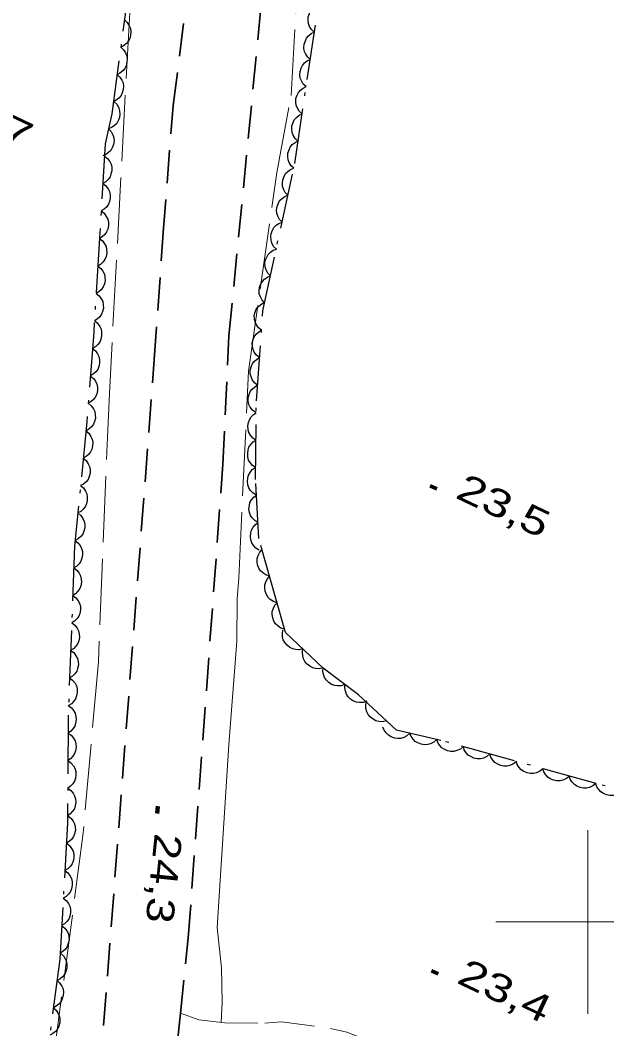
# Model space of a CAD drawing. Extents: x 356765 to 358572, y 5103174 to 5104650.
# Drawn here: x 357369.1 to 357401, y 5104394.2 to 5104449.1 of the extents above; entities that cross this region are included whole.
import ezdxf

# ---------------------------------------------------------------- set-up
doc = ezdxf.new("R2010")
doc.units = 0
doc.header["$LTSCALE"] = 0.6
for name, pattern in [('DOT_DASHED', [7.7, 5, -1.2, 0.3, -1.2]), ('LONG_DASHED', [7.5, 6, -1.5]), ('MEDIUM_DASHED', [4.5, 3, -1.5])]:
    doc.linetypes.add(name, pattern=pattern)
for name, color, linetype, lineweight in [('19', 7, 'Continuous', 13), ('2', 7, 'Continuous', 13), ('21', 7, 'Continuous', 53), ('3', 7, 'Continuous', 140), ('44', 7, 'Continuous', 25), ('61', 7, 'Continuous', 13)]:
    doc.layers.add(name, color=color, linetype=linetype, lineweight=lineweight)

msp = doc.modelspace()

# ---------------------------------------------------------------- linework, layer by layer
at = {"layer": '19', "linetype": 'MEDIUM_DASHED'}
msp.add_lwpolyline([(357377.8, 5104395.04), (357378.81, 5104394.67), (357380.22, 5104394.5), (357382.4, 5104394.49), (357383.32, 5104394.57), (357385.99, 5104394.19), (357386.87, 5104394), (357388, 5104393.56), (357388.83, 5104393.1), (357390.18, 5104392.35), (357391.6, 5104391.37), (357392.9, 5104390.35), (357394.35, 5104389.25), (357396.3, 5104387.97), (357397.92, 5104387.17), (357402.65, 5104385.23), (357405.22, 5104384.2), (357407.01, 5104383.7), (357412.74, 5104382.8), (357414.16, 5104382.7)], dxfattribs=at)
at = {"layer": '2', "linetype": 'LONG_DASHED'}
for points in [[(357380.57, 5104468.05), (357379.38, 5104468.12), (357377.44, 5104466.62), (357376.7, 5104459.98), (357375.97, 5104452.73), (357375.04, 5104449.53), (357373.93, 5104428.78), (357373.33, 5104414.17), (357372.51, 5104404.84), (357370.99, 5104393.4), (357370.55, 5104390.57), (357370.45, 5104389.09), (357369.44, 5104383.8), (357369.34, 5104383.08), (357369.52, 5104381.37), (357369.95, 5104378.98), (357370.25, 5104378.12), (357370.54, 5104377.57), (357370.86, 5104377.1), (357371.39, 5104376.81)], [(357380.89, 5104417.61), (357380.98, 5104418.72), (357381.52, 5104430.01), (357383.05, 5104440.83), (357383.83, 5104445.01), (357384.21, 5104451.51), (357385.19, 5104458.66), (357385.03, 5104460.86), (357385.32, 5104465.28), (357384.44, 5104466.26)]]:
    msp.add_lwpolyline(points, dxfattribs=at)
at = {"layer": '2'}
msp.add_lwpolyline([(357380.89, 5104417.61), (357380.87, 5104415.3), (357380.45, 5104409.65), (357379.8, 5104399.7), (357380.04, 5104397.51), (357380.07, 5104395.63), (357380.03, 5104394.52)], dxfattribs=at)
at = {"layer": '21', "linetype": 'MEDIUM_DASHED', "lineweight": 35}
for points in [[(357373.09, 5104389.07), (357373.62, 5104394.36), (357376.38, 5104430.62), (357376.86, 5104437.55), (357377.41, 5104444.48), (357379.46, 5104460.54), (357380.72, 5104469.09), (357382.41, 5104477.87), (357384.81, 5104486.82), (357387.29, 5104494.32), (357390.79, 5104503.65), (357393.59, 5104510.09), (357395.83, 5104514.19), (357397.21, 5104516.63), (357397.21, 5104516.65)], [(357377.37, 5104390.96), (357377.8, 5104395.04), (357378.23, 5104399.13), (357380.12, 5104424.93), (357380.45, 5104431.92), (357382.51, 5104453.12), (357383.39, 5104459.84), (357384.6, 5104467.24), (357385.59, 5104473.24), (357386.79, 5104479.33), (357388.52, 5104486.07), (357390.16, 5104491.96), (357391.79, 5104496.2), (357393.96, 5104502.03), (357397.76, 5104510.68), (357400.14, 5104515.24), (357400.14, 5104515.25)]]:
    msp.add_lwpolyline(points, dxfattribs=at)
at = {"layer": '3'}
for p, q in [((357391.42, 5104423.76), (357391.78, 5104423.59)), ((357376.57, 5104406.31), (357376.54, 5104405.91)), ((357391.49, 5104397.34), (357391.85, 5104397.17))]:
    msp.add_line(p, q, dxfattribs=at)
at = {"layer": '44', "linetype": 'DOT_DASHED'}
for points in [[(357382.54, 5104487.62), (357381.3, 5104483.99), (357380.29, 5104480.42), (357379.26, 5104476.48), (357378.02, 5104471.47), (357377.07, 5104465.91), (357375.69, 5104456.07), (357374.06, 5104444.01), (357373.71, 5104442.38), (357373.39, 5104437.26), (357373.08, 5104432.13), (357372.7, 5104427.24), (357372.04, 5104420.49), (357371.68, 5104411.07), (357371.65, 5104405.4), (357371.23, 5104397.98), (357370.51, 5104392.5)], [(357420.49, 5104399.95), (357418.83, 5104400.48), (357416.6, 5104402.11), (357414.68, 5104403.57), (357412.09, 5104403.83), (357407.24, 5104404.95), (357404.55, 5104406.45), (357400.46, 5104407.54), (357392, 5104409.89), (357389.57, 5104410.45), (357387.51, 5104412.37), (357385.59, 5104413.83), (357383.53, 5104415.76), (357383, 5104417.62), (357382.07, 5104420.88), (357381.9, 5104424.1), (357381.94, 5104428.39), (357382.3, 5104433.28), (357384.03, 5104441.32), (357386.19, 5104455.79)]]:
    msp.add_lwpolyline(points, dxfattribs=at)
at = {"layer": '44'}
for points in [[(357385.1, 5104448.47), (357384.94, 5104448.61), (357384.84, 5104448.78), (357384.78, 5104448.94), (357384.76, 5104449.11), (357384.77, 5104449.3), (357384.83, 5104449.48), (357384.89, 5104449.63), (357385.01, 5104449.76), (357385.16, 5104449.87), (357385.32, 5104449.95)], [(357374.75, 5104449.13), (357374.91, 5104449), (357375.01, 5104448.82), (357375.08, 5104448.67), (357375.1, 5104448.5), (357375.09, 5104448.31), (357375.04, 5104448.13), (357374.97, 5104447.98), (357374.86, 5104447.85), (357374.71, 5104447.73), (357374.55, 5104447.65)], [(357384.88, 5104446.98), (357384.72, 5104447.13), (357384.62, 5104447.3), (357384.55, 5104447.45), (357384.53, 5104447.63), (357384.55, 5104447.81), (357384.61, 5104447.99), (357384.67, 5104448.14), (357384.79, 5104448.27), (357384.93, 5104448.39), (357385.1, 5104448.47)], [(357374.55, 5104447.65), (357374.71, 5104447.51), (357374.81, 5104447.34), (357374.88, 5104447.18), (357374.9, 5104447.01), (357374.89, 5104446.83), (357374.84, 5104446.64), (357374.77, 5104446.49), (357374.66, 5104446.36), (357374.51, 5104446.24), (357374.35, 5104446.16)], [(357384.65, 5104445.5), (357384.5, 5104445.64), (357384.4, 5104445.82), (357384.33, 5104445.97), (357384.31, 5104446.14), (357384.32, 5104446.33), (357384.38, 5104446.51), (357384.45, 5104446.66), (357384.57, 5104446.79), (357384.71, 5104446.91), (357384.88, 5104446.98)], [(357374.35, 5104446.16), (357374.51, 5104446.02), (357374.61, 5104445.85), (357374.68, 5104445.7), (357374.7, 5104445.52), (357374.69, 5104445.34), (357374.63, 5104445.16), (357374.57, 5104445.01), (357374.45, 5104444.87), (357374.31, 5104444.76), (357374.15, 5104444.68)], [(357384.43, 5104444.02), (357384.28, 5104444.16), (357384.18, 5104444.33), (357384.11, 5104444.49), (357384.09, 5104444.66), (357384.1, 5104444.85), (357384.16, 5104445.03), (357384.23, 5104445.18), (357384.35, 5104445.31), (357384.49, 5104445.42), (357384.65, 5104445.5)], [(357374.2, 5104444.67), (357374.35, 5104444.52), (357374.44, 5104444.33), (357374.49, 5104444.18), (357374.5, 5104444), (357374.48, 5104443.82), (357374.41, 5104443.64), (357374.33, 5104443.5), (357374.2, 5104443.37), (357374.05, 5104443.27), (357373.89, 5104443.2)], [(357384.21, 5104442.53), (357384.06, 5104442.68), (357383.95, 5104442.85), (357383.89, 5104443), (357383.87, 5104443.18), (357383.88, 5104443.36), (357383.94, 5104443.54), (357384.01, 5104443.69), (357384.13, 5104443.82), (357384.27, 5104443.94), (357384.43, 5104444.02)], [(357373.89, 5104443.2), (357374.03, 5104443.05), (357374.12, 5104442.87), (357374.18, 5104442.71), (357374.19, 5104442.54), (357374.16, 5104442.35), (357374.09, 5104442.17), (357374.02, 5104442.03), (357373.89, 5104441.91), (357373.74, 5104441.8), (357373.57, 5104441.73)], [(357383.99, 5104441.05), (357383.84, 5104441.19), (357383.73, 5104441.37), (357383.67, 5104441.52), (357383.65, 5104441.69), (357383.66, 5104441.88), (357383.72, 5104442.06), (357383.79, 5104442.21), (357383.9, 5104442.34), (357384.05, 5104442.46), (357384.21, 5104442.53)], [(357373.67, 5104441.72), (357373.83, 5104441.59), (357373.95, 5104441.43), (357374.03, 5104441.28), (357374.06, 5104441.11), (357374.07, 5104440.92), (357374.02, 5104440.74), (357373.97, 5104440.58), (357373.86, 5104440.44), (357373.73, 5104440.31), (357373.58, 5104440.22)], [(357383.66, 5104439.59), (357383.51, 5104439.74), (357383.42, 5104439.92), (357383.37, 5104440.08), (357383.36, 5104440.25), (357383.38, 5104440.43), (357383.45, 5104440.61), (357383.53, 5104440.76), (357383.65, 5104440.88), (357383.81, 5104440.99), (357383.97, 5104441.05)], [(357373.58, 5104440.22), (357373.74, 5104440.09), (357373.86, 5104439.93), (357373.94, 5104439.78), (357373.97, 5104439.61), (357373.97, 5104439.43), (357373.93, 5104439.24), (357373.88, 5104439.09), (357373.77, 5104438.94), (357373.64, 5104438.82), (357373.48, 5104438.73)], [(357383.34, 5104438.12), (357383.2, 5104438.27), (357383.11, 5104438.45), (357383.05, 5104438.61), (357383.04, 5104438.78), (357383.07, 5104438.97), (357383.14, 5104439.15), (357383.21, 5104439.29), (357383.34, 5104439.41), (357383.49, 5104439.52), (357383.66, 5104439.59)], [(357373.48, 5104438.73), (357373.65, 5104438.6), (357373.76, 5104438.43), (357373.84, 5104438.29), (357373.88, 5104438.11), (357373.88, 5104437.93), (357373.84, 5104437.74), (357373.78, 5104437.59), (357373.68, 5104437.45), (357373.54, 5104437.32), (357373.39, 5104437.23)], [(357383.03, 5104436.65), (357382.88, 5104436.8), (357382.79, 5104436.99), (357382.74, 5104437.14), (357382.73, 5104437.32), (357382.75, 5104437.5), (357382.82, 5104437.68), (357382.9, 5104437.82), (357383.02, 5104437.95), (357383.17, 5104438.05), (357383.34, 5104438.12)], [(357373.39, 5104437.23), (357373.55, 5104437.1), (357373.67, 5104436.94), (357373.75, 5104436.79), (357373.78, 5104436.62), (357373.79, 5104436.43), (357373.75, 5104436.25), (357373.69, 5104436.09), (357373.59, 5104435.95), (357373.45, 5104435.82), (357373.3, 5104435.73)], [(357382.71, 5104435.19), (357382.57, 5104435.34), (357382.47, 5104435.52), (357382.42, 5104435.68), (357382.41, 5104435.85), (357382.43, 5104436.03), (357382.51, 5104436.21), (357382.58, 5104436.36), (357382.71, 5104436.48), (357382.86, 5104436.59), (357383.03, 5104436.65)], [(357373.3, 5104435.73), (357373.46, 5104435.6), (357373.58, 5104435.44), (357373.66, 5104435.29), (357373.69, 5104435.12), (357373.7, 5104434.94), (357373.66, 5104434.75), (357373.6, 5104434.59), (357373.5, 5104434.45), (357373.36, 5104434.33), (357373.21, 5104434.23)], [(357382.39, 5104433.72), (357382.25, 5104433.87), (357382.16, 5104434.05), (357382.1, 5104434.21), (357382.1, 5104434.39), (357382.12, 5104434.57), (357382.19, 5104434.75), (357382.27, 5104434.89), (357382.39, 5104435.01), (357382.54, 5104435.12), (357382.71, 5104435.19)], [(357373.21, 5104434.23), (357373.37, 5104434.11), (357373.49, 5104433.94), (357373.57, 5104433.8), (357373.6, 5104433.62), (357373.61, 5104433.44), (357373.56, 5104433.25), (357373.51, 5104433.1), (357373.41, 5104432.96), (357373.27, 5104432.83), (357373.12, 5104432.74)], [(357382.22, 5104432.23), (357382.06, 5104432.36), (357381.94, 5104432.53), (357381.87, 5104432.68), (357381.84, 5104432.85), (357381.83, 5104433.04), (357381.88, 5104433.22), (357381.93, 5104433.37), (357382.04, 5104433.51), (357382.18, 5104433.64), (357382.33, 5104433.73)], [(357373.13, 5104432.74), (357373.29, 5104432.61), (357373.41, 5104432.44), (357373.48, 5104432.29), (357373.51, 5104432.12), (357373.51, 5104431.93), (357373.47, 5104431.75), (357373.41, 5104431.59), (357373.3, 5104431.46), (357373.17, 5104431.33), (357373.01, 5104431.24)], [(357382.11, 5104430.74), (357381.95, 5104430.87), (357381.83, 5104431.03), (357381.76, 5104431.18), (357381.73, 5104431.35), (357381.72, 5104431.54), (357381.77, 5104431.73), (357381.82, 5104431.88), (357381.93, 5104432.02), (357382.07, 5104432.14), (357382.22, 5104432.23)], [(357373.01, 5104431.24), (357373.17, 5104431.11), (357373.29, 5104430.94), (357373.36, 5104430.8), (357373.4, 5104430.62), (357373.4, 5104430.44), (357373.35, 5104430.25), (357373.3, 5104430.1), (357373.19, 5104429.96), (357373.05, 5104429.83), (357372.89, 5104429.74)], [(357382, 5104429.24), (357381.84, 5104429.37), (357381.72, 5104429.54), (357381.65, 5104429.69), (357381.61, 5104429.86), (357381.61, 5104430.04), (357381.66, 5104430.23), (357381.71, 5104430.38), (357381.82, 5104430.52), (357381.96, 5104430.65), (357382.11, 5104430.74)], [(357372.89, 5104429.74), (357373.06, 5104429.61), (357373.17, 5104429.45), (357373.25, 5104429.3), (357373.28, 5104429.13), (357373.28, 5104428.94), (357373.24, 5104428.76), (357373.18, 5104428.6), (357373.07, 5104428.46), (357372.93, 5104428.34), (357372.78, 5104428.25)], [(357381.89, 5104427.75), (357381.73, 5104427.88), (357381.61, 5104428.04), (357381.54, 5104428.19), (357381.5, 5104428.36), (357381.5, 5104428.55), (357381.55, 5104428.73), (357381.6, 5104428.89), (357381.71, 5104429.03), (357381.85, 5104429.15), (357382, 5104429.24)], [(357372.78, 5104428.25), (357372.94, 5104428.12), (357373.06, 5104427.95), (357373.13, 5104427.8), (357373.16, 5104427.63), (357373.17, 5104427.45), (357373.12, 5104427.26), (357373.06, 5104427.11), (357372.95, 5104426.97), (357372.82, 5104426.84), (357372.66, 5104426.75)], [(357381.92, 5104426.24), (357381.75, 5104426.36), (357381.62, 5104426.52), (357381.54, 5104426.66), (357381.49, 5104426.83), (357381.48, 5104427.02), (357381.51, 5104427.21), (357381.56, 5104427.36), (357381.66, 5104427.51), (357381.78, 5104427.65), (357381.93, 5104427.74)], [(357372.65, 5104426.75), (357372.81, 5104426.62), (357372.93, 5104426.45), (357373, 5104426.3), (357373.03, 5104426.13), (357373.02, 5104425.94), (357372.97, 5104425.76), (357372.91, 5104425.61), (357372.8, 5104425.47), (357372.66, 5104425.35), (357372.51, 5104425.26)], [(357381.91, 5104424.74), (357381.73, 5104424.86), (357381.61, 5104425.02), (357381.52, 5104425.16), (357381.48, 5104425.33), (357381.47, 5104425.52), (357381.5, 5104425.71), (357381.54, 5104425.86), (357381.64, 5104426.01), (357381.77, 5104426.15), (357381.92, 5104426.24)], [(357372.51, 5104425.26), (357372.67, 5104425.13), (357372.78, 5104424.96), (357372.85, 5104424.81), (357372.88, 5104424.64), (357372.88, 5104424.45), (357372.83, 5104424.27), (357372.77, 5104424.11), (357372.66, 5104423.98), (357372.52, 5104423.85), (357372.36, 5104423.77)], [(357381.95, 5104423.25), (357381.77, 5104423.35), (357381.63, 5104423.5), (357381.54, 5104423.64), (357381.48, 5104423.81), (357381.46, 5104423.99), (357381.48, 5104424.18), (357381.51, 5104424.34), (357381.6, 5104424.49), (357381.72, 5104424.64), (357381.87, 5104424.74)], [(357372.36, 5104423.77), (357372.52, 5104423.64), (357372.63, 5104423.47), (357372.71, 5104423.32), (357372.73, 5104423.14), (357372.73, 5104422.96), (357372.68, 5104422.77), (357372.62, 5104422.62), (357372.51, 5104422.49), (357372.37, 5104422.36), (357372.21, 5104422.28)], [(357382.02, 5104421.75), (357381.85, 5104421.86), (357381.71, 5104422.01), (357381.62, 5104422.14), (357381.56, 5104422.31), (357381.54, 5104422.49), (357381.56, 5104422.68), (357381.59, 5104422.84), (357381.68, 5104422.99), (357381.8, 5104423.14), (357381.95, 5104423.25)], [(357372.21, 5104422.28), (357372.38, 5104422.14), (357372.49, 5104421.97), (357372.56, 5104421.82), (357372.59, 5104421.65), (357372.59, 5104421.47), (357372.54, 5104421.28), (357372.48, 5104421.13), (357372.37, 5104420.99), (357372.23, 5104420.87), (357372.07, 5104420.78)], [(357382.1, 5104420.25), (357381.92, 5104420.36), (357381.79, 5104420.51), (357381.69, 5104420.65), (357381.64, 5104420.81), (357381.62, 5104421), (357381.64, 5104421.19), (357381.67, 5104421.35), (357381.76, 5104421.5), (357381.88, 5104421.64), (357382.02, 5104421.75)], [(357372.05, 5104420.78), (357372.22, 5104420.66), (357372.34, 5104420.5), (357372.42, 5104420.35), (357372.46, 5104420.18), (357372.47, 5104420), (357372.43, 5104419.81), (357372.38, 5104419.65), (357372.28, 5104419.51), (357372.15, 5104419.38), (357371.99, 5104419.29)], [(357382.65, 5104418.83), (357382.46, 5104418.9), (357382.29, 5104419.01), (357382.17, 5104419.12), (357382.08, 5104419.28), (357382.01, 5104419.45), (357381.99, 5104419.64), (357381.99, 5104419.8), (357382.04, 5104419.97), (357382.13, 5104420.14), (357382.24, 5104420.27)], [(357371.99, 5104419.29), (357372.16, 5104419.16), (357372.28, 5104419), (357372.36, 5104418.86), (357372.4, 5104418.68), (357372.41, 5104418.5), (357372.37, 5104418.31), (357372.32, 5104418.16), (357372.22, 5104418.01), (357372.09, 5104417.88), (357371.94, 5104417.79)], [(357383.07, 5104417.39), (357382.87, 5104417.45), (357382.7, 5104417.57), (357382.58, 5104417.68), (357382.49, 5104417.83), (357382.42, 5104418.01), (357382.4, 5104418.2), (357382.4, 5104418.36), (357382.46, 5104418.53), (357382.54, 5104418.69), (357382.65, 5104418.83)], [(357371.94, 5104417.79), (357372.11, 5104417.66), (357372.23, 5104417.5), (357372.31, 5104417.36), (357372.35, 5104417.18), (357372.35, 5104417), (357372.32, 5104416.81), (357372.27, 5104416.66), (357372.16, 5104416.51), (357372.03, 5104416.38), (357371.88, 5104416.29)], [(357383.48, 5104415.95), (357383.28, 5104416.01), (357383.11, 5104416.13), (357382.99, 5104416.24), (357382.9, 5104416.39), (357382.84, 5104416.56), (357382.81, 5104416.75), (357382.81, 5104416.92), (357382.87, 5104417.09), (357382.95, 5104417.25), (357383.07, 5104417.39)], [(357371.88, 5104416.29), (357372.05, 5104416.16), (357372.17, 5104416), (357372.25, 5104415.86), (357372.29, 5104415.69), (357372.3, 5104415.5), (357372.26, 5104415.31), (357372.21, 5104415.16), (357372.11, 5104415.02), (357371.97, 5104414.88), (357371.82, 5104414.79)], [(357384.48, 5104414.87), (357384.28, 5104414.82), (357384.08, 5104414.84), (357383.92, 5104414.87), (357383.76, 5104414.95), (357383.62, 5104415.07), (357383.5, 5104415.22), (357383.41, 5104415.36), (357383.37, 5104415.53), (357383.36, 5104415.71), (357383.39, 5104415.89)], [(357371.82, 5104414.79), (357371.99, 5104414.67), (357372.11, 5104414.5), (357372.19, 5104414.36), (357372.23, 5104414.19), (357372.24, 5104414), (357372.2, 5104413.81), (357372.15, 5104413.66), (357372.05, 5104413.52), (357371.92, 5104413.39), (357371.76, 5104413.29)], [(357385.58, 5104413.84), (357385.37, 5104413.79), (357385.17, 5104413.81), (357385.01, 5104413.84), (357384.86, 5104413.93), (357384.71, 5104414.04), (357384.59, 5104414.19), (357384.51, 5104414.33), (357384.47, 5104414.5), (357384.46, 5104414.69), (357384.48, 5104414.87)], [(357386.77, 5104412.93), (357386.57, 5104412.87), (357386.37, 5104412.86), (357386.21, 5104412.88), (357386.04, 5104412.94), (357385.89, 5104413.04), (357385.76, 5104413.18), (357385.66, 5104413.31), (357385.6, 5104413.48), (357385.57, 5104413.66), (357385.58, 5104413.84)], [(357371.76, 5104413.29), (357371.93, 5104413.17), (357372.06, 5104413), (357372.14, 5104412.86), (357372.17, 5104412.69), (357372.18, 5104412.5), (357372.14, 5104412.32), (357372.09, 5104412.16), (357371.99, 5104412.02), (357371.86, 5104411.89), (357371.71, 5104411.79)], [(357387.97, 5104412.02), (357387.77, 5104411.96), (357387.56, 5104411.95), (357387.4, 5104411.97), (357387.24, 5104412.03), (357387.08, 5104412.13), (357386.95, 5104412.27), (357386.85, 5104412.4), (357386.79, 5104412.57), (357386.76, 5104412.75), (357386.77, 5104412.93)], [(357371.68, 5104411.79), (357371.86, 5104411.67), (357371.98, 5104411.51), (357372.07, 5104411.37), (357372.11, 5104411.2), (357372.13, 5104411.02), (357372.09, 5104410.83), (357372.05, 5104410.67), (357371.95, 5104410.53), (357371.83, 5104410.39), (357371.68, 5104410.29)], [(357389.03, 5104410.96), (357388.82, 5104410.91), (357388.62, 5104410.92), (357388.46, 5104410.96), (357388.3, 5104411.04), (357388.16, 5104411.15), (357388.04, 5104411.31), (357387.96, 5104411.45), (357387.91, 5104411.62), (357387.9, 5104411.8), (357387.93, 5104411.98)], [(357390.31, 5104410.28), (357390.15, 5104410.14), (357389.97, 5104410.05), (357389.81, 5104410), (357389.64, 5104409.99), (357389.46, 5104410.02), (357389.28, 5104410.09), (357389.14, 5104410.17), (357389.01, 5104410.3), (357388.91, 5104410.45), (357388.84, 5104410.62)], [(357371.68, 5104410.29), (357371.85, 5104410.17), (357371.98, 5104410.01), (357372.06, 5104409.87), (357372.1, 5104409.7), (357372.12, 5104409.52), (357372.09, 5104409.33), (357372.04, 5104409.17), (357371.94, 5104409.03), (357371.82, 5104408.89), (357371.67, 5104408.79)], [(357391.77, 5104409.94), (357391.62, 5104409.8), (357391.43, 5104409.71), (357391.28, 5104409.66), (357391.1, 5104409.65), (357390.92, 5104409.68), (357390.74, 5104409.75), (357390.6, 5104409.83), (357390.48, 5104409.96), (357390.37, 5104410.11), (357390.31, 5104410.28)], [(357393.22, 5104409.55), (357393.06, 5104409.42), (357392.87, 5104409.34), (357392.71, 5104409.29), (357392.54, 5104409.29), (357392.35, 5104409.33), (357392.18, 5104409.41), (357392.04, 5104409.49), (357391.93, 5104409.63), (357391.83, 5104409.78), (357391.77, 5104409.95)], [(357394.66, 5104409.15), (357394.5, 5104409.02), (357394.32, 5104408.93), (357394.16, 5104408.89), (357393.98, 5104408.89), (357393.8, 5104408.93), (357393.63, 5104409.01), (357393.49, 5104409.09), (357393.37, 5104409.22), (357393.27, 5104409.38), (357393.22, 5104409.55)], [(357396.11, 5104408.75), (357395.95, 5104408.61), (357395.76, 5104408.53), (357395.6, 5104408.49), (357395.43, 5104408.49), (357395.24, 5104408.52), (357395.07, 5104408.61), (357394.93, 5104408.69), (357394.82, 5104408.82), (357394.72, 5104408.98), (357394.66, 5104409.15)], [(357371.67, 5104408.79), (357371.84, 5104408.67), (357371.97, 5104408.51), (357372.05, 5104408.37), (357372.1, 5104408.2), (357372.11, 5104408.02), (357372.08, 5104407.83), (357372.03, 5104407.67), (357371.94, 5104407.53), (357371.81, 5104407.39), (357371.66, 5104407.29)], [(357397.55, 5104408.35), (357397.39, 5104408.21), (357397.21, 5104408.13), (357397.05, 5104408.09), (357396.87, 5104408.09), (357396.69, 5104408.12), (357396.52, 5104408.2), (357396.38, 5104408.29), (357396.26, 5104408.42), (357396.16, 5104408.58), (357396.11, 5104408.75)], [(357399, 5104407.95), (357398.84, 5104407.81), (357398.65, 5104407.73), (357398.49, 5104407.68), (357398.32, 5104407.69), (357398.14, 5104407.72), (357397.96, 5104407.8), (357397.82, 5104407.89), (357397.71, 5104408.02), (357397.61, 5104408.18), (357397.55, 5104408.35)], [(357400.44, 5104407.54), (357400.28, 5104407.41), (357400.1, 5104407.33), (357399.94, 5104407.28), (357399.76, 5104407.29), (357399.58, 5104407.32), (357399.41, 5104407.4), (357399.27, 5104407.49), (357399.15, 5104407.62), (357399.05, 5104407.78), (357399, 5104407.95)], [(357371.66, 5104407.29), (357371.83, 5104407.17), (357371.96, 5104407.01), (357372.04, 5104406.87), (357372.09, 5104406.7), (357372.1, 5104406.52), (357372.07, 5104406.33), (357372.03, 5104406.17), (357371.93, 5104406.03), (357371.8, 5104405.89), (357371.65, 5104405.79)], [(357401.89, 5104407.16), (357401.73, 5104407.02), (357401.55, 5104406.94), (357401.39, 5104406.89), (357401.21, 5104406.89), (357401.03, 5104406.92), (357400.86, 5104407), (357400.72, 5104407.09), (357400.6, 5104407.22), (357400.5, 5104407.37), (357400.44, 5104407.54)], [(357371.67, 5104405.79), (357371.84, 5104405.66), (357371.96, 5104405.5), (357372.04, 5104405.35), (357372.07, 5104405.18), (357372.08, 5104405), (357372.03, 5104404.81), (357371.98, 5104404.66), (357371.88, 5104404.51), (357371.74, 5104404.39), (357371.59, 5104404.29)], [(357371.59, 5104404.29), (357371.75, 5104404.17), (357371.87, 5104404), (357371.95, 5104403.86), (357371.99, 5104403.68), (357371.99, 5104403.5), (357371.95, 5104403.31), (357371.9, 5104403.16), (357371.79, 5104403.02), (357371.66, 5104402.89), (357371.5, 5104402.8)], [(357371.5, 5104402.8), (357371.67, 5104402.67), (357371.79, 5104402.5), (357371.87, 5104402.36), (357371.9, 5104402.19), (357371.91, 5104402), (357371.86, 5104401.81), (357371.81, 5104401.66), (357371.71, 5104401.52), (357371.57, 5104401.39), (357371.42, 5104401.3)], [(357371.42, 5104401.3), (357371.58, 5104401.17), (357371.7, 5104401.01), (357371.78, 5104400.86), (357371.82, 5104400.69), (357371.82, 5104400.5), (357371.78, 5104400.32), (357371.73, 5104400.16), (357371.62, 5104400.02), (357371.49, 5104399.89), (357371.33, 5104399.8)], [(357371.33, 5104399.8), (357371.5, 5104399.67), (357371.62, 5104399.51), (357371.7, 5104399.36), (357371.73, 5104399.19), (357371.74, 5104399.01), (357371.69, 5104398.82), (357371.64, 5104398.67), (357371.54, 5104398.52), (357371.4, 5104398.4), (357371.25, 5104398.3)], [(357371.27, 5104398.3), (357371.43, 5104398.16), (357371.53, 5104397.99), (357371.6, 5104397.84), (357371.62, 5104397.66), (357371.62, 5104397.48), (357371.56, 5104397.3), (357371.5, 5104397.15), (357371.38, 5104397.01), (357371.24, 5104396.89), (357371.08, 5104396.81)], [(357371.08, 5104396.81), (357371.23, 5104396.67), (357371.34, 5104396.5), (357371.41, 5104396.35), (357371.43, 5104396.18), (357371.42, 5104395.99), (357371.36, 5104395.81), (357371.3, 5104395.66), (357371.18, 5104395.53), (357371.04, 5104395.41), (357370.88, 5104395.33)], [(357370.88, 5104395.33), (357371.04, 5104395.19), (357371.14, 5104395.01), (357371.21, 5104394.86), (357371.23, 5104394.69), (357371.23, 5104394.5), (357371.17, 5104394.32), (357371.1, 5104394.17), (357370.99, 5104394.04), (357370.85, 5104393.92), (357370.69, 5104393.84)]]:
    msp.add_lwpolyline(points, dxfattribs=at)
at = {"layer": '61'}
for p, q in [((357400, 5104395), (357400, 5104405)), ((357395, 5104400), (357405, 5104400))]:
    msp.add_line(p, q, dxfattribs=at)

# ---------------------------------------------------------------- texts
at = {"layer": '3'}
for s, rotation, width, p in [('23,7   ', 334.619, 1.35, (357364.52, 5104444.28)), ('23,5   ', 334.619, 1.35, (357392.72, 5104423.13)), ('24,3   ', 264.107, 1.25, (357376.41, 5104404.87)), ('23,4   ', 334.619, 1.35, (357392.79, 5104396.71))]:
    msp.add_text(s, height=1.5, rotation=rotation, dxfattribs=dict(at, width=width)).set_placement(p)

doc.saveas('drawing.dxf')
